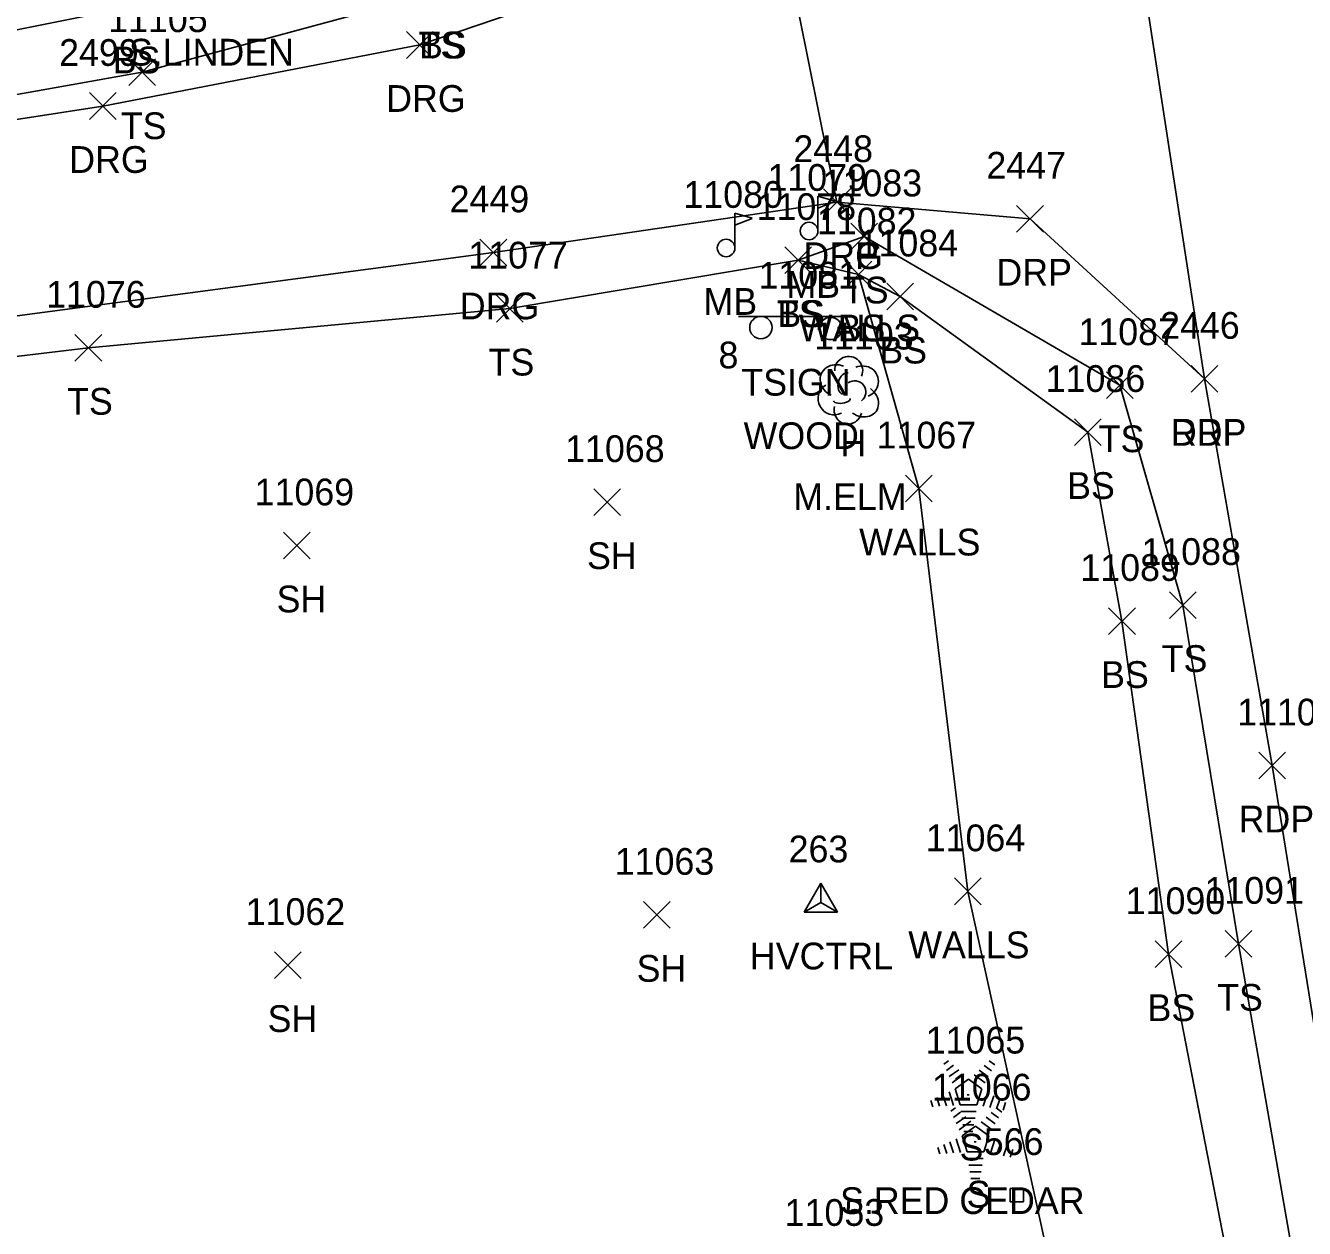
# Model space of a CAD drawing. Extents: x 1439173 to 1457902, y 641926 to 659889.
# Drawn here: x 1447917.7 to 1448013.3, y 647966.9 to 648056.8 of the extents above; entities that cross this region are included whole.
import ezdxf

# ---------------------------------------------------------------- set-up
doc = ezdxf.new("R2010")
doc.units = 0
for name, color, linetype in [('C_A', 7, 'Continuous'), ('C_I', 7, 'Continuous'), ('CPBM', 7, 'Continuous'), ('CPSM', 7, 'Continuous'), ('L_A', 7, 'Continuous'), ('L_C', 7, 'Continuous'), ('L_I', 7, 'Continuous'), ('L_TIC', 7, 'Continuous'), ('LELB', 7, 'Continuous'), ('LMB', 7, 'Continuous'), ('LTC', 7, 'Continuous'), ('LTD', 7, 'Continuous'), ('LWS', 7, 'Continuous'), ('P_A', 7, 'Continuous'), ('P_I', 7, 'Continuous'), ('P_TIC', 7, 'Continuous'), ('PET', 7, 'Continuous'), ('R_A', 7, 'Continuous'), ('R_I', 7, 'Continuous'), ('R_TIC', 7, 'Continuous'), ('RDG', 7, 'Continuous'), ('RDP', 7, 'Continuous'), ('S_A', 7, 'Continuous'), ('S_C', 7, 'Continuous'), ('S_I', 7, 'Continuous'), ('SSGN', 7, 'Continuous')]:
    doc.layers.add(name, color=color, linetype=linetype)

msp = doc.modelspace()

# ---------------------------------------------------------------- linework, layer by layer
at = {"layer": 'CPBM'}
for p, q in [((1447991.288, 647968.878), (1447991.288, 647969.879)), ((1447991.288, 647969.879), (1447992.288, 647969.879)), ((1447991.791, 647969.379), (1447991.791, 647969.379)), ((1447991.791, 647969.379), (1447991.791, 647969.379)), ((1447992.288, 647969.879), (1447992.288, 647968.878)), ((1447992.288, 647968.878), (1447991.288, 647968.878))]:
    msp.add_line(p, q, dxfattribs=at)
at = {"layer": 'CPSM'}
for p, q in [((1447975.899, 647990.535), (1447977.149, 647992.7)), ((1447978.399, 647990.535), (1447977.149, 647992.7)), ((1447977.15, 647991.256), (1447977.149, 647992.7)), ((1447975.899, 647990.535), (1447977.15, 647991.256)), ((1447977.15, 647991.256), (1447977.15, 647991.256)), ((1447977.15, 647991.256), (1447978.399, 647990.535)), ((1447975.899, 647990.535), (1447978.399, 647990.535))]:
    msp.add_line(p, q, dxfattribs=at)
at = {"layer": 'L_TIC'}
for points in [[(1447925.409, 648052.328), (1447927.409, 648054.328)], [(1447927.409, 648052.328), (1447925.409, 648054.328)], [(1447979.382, 648040.043), (1447981.382, 648042.043)], [(1447981.382, 648040.043), (1447979.382, 648042.043)], [(1447974.449, 648038.278), (1447976.449, 648040.278)], [(1447976.449, 648038.278), (1447974.449, 648040.278)], [(1447974.449, 648038.278), (1447976.449, 648040.278)], [(1447976.449, 648038.278), (1447974.449, 648040.278)], [(1447978.956, 648037.206), (1447980.956, 648039.206)], [(1447980.956, 648037.206), (1447978.956, 648039.206)], [(1447978.956, 648037.206), (1447980.956, 648039.206)], [(1447980.956, 648037.206), (1447978.956, 648039.206)], [(1447982.072, 648035.553), (1447984.072, 648037.553)], [(1447984.072, 648035.553), (1447982.072, 648037.553)], [(1447952.899, 648034.654), (1447954.899, 648036.654)], [(1447954.899, 648034.654), (1447952.899, 648036.654)], [(1447921.395, 648031.726), (1447923.395, 648033.726)], [(1447923.395, 648031.726), (1447921.395, 648033.726)], [(1447998.505, 648028.924), (1448000.505, 648030.924)], [(1448000.505, 648028.924), (1447998.505, 648030.924)], [(1447996.113, 648025.427), (1447998.113, 648027.427)], [(1447998.113, 648025.427), (1447996.113, 648027.427)], [(1447983.467, 648021.2), (1447985.467, 648023.2)], [(1447985.467, 648021.2), (1447983.467, 648023.2)], [(1447960.18, 648020.185), (1447962.18, 648022.185)], [(1447962.18, 648020.185), (1447960.18, 648022.185)], [(1447936.979, 648016.948), (1447938.979, 648018.948)], [(1447938.979, 648016.948), (1447936.979, 648018.948)], [(1448003.212, 648012.493), (1448005.212, 648014.493)], [(1448005.212, 648012.493), (1448003.212, 648014.493)], [(1447998.656, 648011.298), (1448000.656, 648013.298)], [(1448000.656, 648011.298), (1447998.656, 648013.298)], [(1447987.138, 647991.088), (1447989.138, 647993.088)], [(1447989.138, 647991.088), (1447987.138, 647993.088)], [(1447963.889, 647989.33), (1447965.889, 647991.33)], [(1447965.889, 647989.33), (1447963.889, 647991.33)], [(1448007.361, 647987.162), (1448009.361, 647989.162)], [(1448009.361, 647987.162), (1448007.361, 647989.162)], [(1448002.125, 647986.387), (1448004.125, 647988.387)], [(1448004.125, 647986.387), (1448002.125, 647988.387)], [(1447936.304, 647985.576), (1447938.304, 647987.576)], [(1447938.304, 647985.576), (1447936.304, 647987.576)]]:
    msp.add_lwpolyline(points, dxfattribs=at)
at = {"layer": 'LELB'}
for points in [[(1447948.664, 648059.36), (1447926.409, 648053.328), (1447891.462, 648047.105), (1447863.425, 648042.988), (1447838.802, 648055.703), (1447830.085, 648068.329), (1447823.247, 648098.351), (1447824.6, 648130.924), (1447826.259, 648169.98), (1447850.396, 648199.294), (1447852.288, 648220.544), (1447848.636, 648251.482), (1447842.22, 648253.367), (1447832.831, 648267.696), (1447823.822, 648274.653), (1447821.272, 648293.75), (1447827.087, 648314.697), (1447838.184, 648328.911), (1447846.621, 648343.803), (1447843.395, 648351.491), (1447804.356, 648349.298)], [(1447948.664, 648059.36), (1447925.769, 648058.245), (1447891.405, 648051.354), (1447862.577, 648047.017), (1447838.802, 648055.703)], [(1447850.248, 648013.779), (1447871.371, 648024.077), (1447901.962, 648030.28), (1447922.395, 648032.726), (1447953.899, 648035.654), (1447975.449, 648039.278), (1447980.382, 648041.043), (1447999.505, 648029.924), (1448004.212, 648013.493), (1448008.361, 647988.162), (1448013.041, 647961.328), (1448017.857, 647930.035)], [(1447975.449, 648039.278), (1447979.956, 648038.206), (1447983.072, 648036.553), (1447997.113, 648026.427), (1447999.656, 648012.298), (1448003.125, 647987.387), (1448008.297, 647960.799), (1448015.095, 647929.643)]]:
    msp.add_lwpolyline(points, dxfattribs=at)
at = {"layer": 'LMB'}
for p, q in [((1447976.917, 648044.062), (1447978.211, 648043.68)), ((1447976.923, 648041.47), (1447976.922, 648044.065)), ((1447976.922, 648043.163), (1447978.204, 648043.671)), ((1447970.714, 648042.791), (1447972.008, 648042.409)), ((1447970.72, 648040.198), (1447970.719, 648042.793)), ((1447970.719, 648041.891), (1447972.002, 648042.4)), ((1447976.267, 648041.462), (1447976.267, 648041.462)), ((1447970.064, 648040.19), (1447970.064, 648040.19))]:
    msp.add_line(p, q, dxfattribs=at)
for centre in [(1447976.267, 648041.462), (1447970.064, 648040.19)]:
    msp.add_circle(centre, 0.656, dxfattribs=at)
at = {"layer": 'LTC'}
for p, q in [((1447986.329, 647979.173), (1447986.683, 647979.431)), ((1447986.538, 647978.708), (1447987.067, 647979.092)), ((1447986.748, 647978.242), (1447987.452, 647978.753)), ((1447988.985, 647978.717), (1447989.664, 647978.223)), ((1447989.356, 647979.065), (1447989.905, 647978.666)), ((1447989.727, 647979.413), (1447990.146, 647979.109)), ((1447986.957, 647977.776), (1447987.836, 647978.414)), ((1447987.182, 647977.321), (1447988.194, 647978.056)), ((1447988.194, 647978.056), (1447989.191, 647977.331)), ((1447988.614, 647978.368), (1447989.423, 647977.78)), ((1447986.272, 647976.886), (1447986.543, 647976.05)), ((1447986.727, 647977.102), (1447987.058, 647976.083)), ((1447987.182, 647977.321), (1447987.569, 647976.128)), ((1447989.191, 647977.331), (1447988.8, 647976.128)), ((1447989.628, 647977.06), (1447989.29, 647976.02)), ((1447990.073, 647976.809), (1447989.785, 647975.925)), ((1447985.361, 647976.452), (1447985.513, 647975.984)), ((1447985.817, 647976.669), (1447986.028, 647976.017)), ((1447986.854, 647975.658), (1447987.209, 647975.915)), ((1447988.8, 647976.128), (1447987.569, 647976.128)), ((1447990.252, 647975.898), (1447990.671, 647975.593)), ((1447990.517, 647976.559), (1447990.28, 647975.83)), ((1447990.962, 647976.309), (1447990.775, 647975.735)), ((1447987.064, 647975.192), (1447987.593, 647975.576)), ((1447987.273, 647974.726), (1447987.977, 647975.238)), ((1447987.483, 647974.26), (1447988.361, 647974.898)), ((1447988.761, 647975.628), (1447987.617, 647975.628)), ((1447988.677, 647975.128), (1447987.689, 647975.128)), ((1447989.139, 647974.853), (1447989.949, 647974.264)), ((1447989.51, 647975.201), (1447990.189, 647974.708)), ((1447989.881, 647975.55), (1447990.431, 647975.15)), ((1447987.707, 647973.805), (1447988.719, 647974.54)), ((1447988.594, 647974.628), (1447987.762, 647974.628)), ((1447988.51, 647974.128), (1447987.835, 647974.128)), ((1447988.719, 647974.54), (1447989.716, 647973.815)), ((1447989.716, 647973.815), (1447989.325, 647972.612)), ((1447985.887, 647972.937), (1447986.039, 647972.469)), ((1447986.342, 647973.153), (1447986.554, 647972.502)), ((1447986.797, 647973.37), (1447987.069, 647972.535)), ((1447987.253, 647973.586), (1447987.584, 647972.567)), ((1447987.707, 647973.805), (1447988.094, 647972.612)), ((1447990.154, 647973.544), (1447989.816, 647972.505)), ((1447990.598, 647973.294), (1447990.311, 647972.409)), ((1447991.043, 647973.044), (1447990.806, 647972.314)), ((1447989.325, 647972.612), (1447988.094, 647972.612)), ((1447989.286, 647972.112), (1447988.142, 647972.112)), ((1447991.487, 647972.793), (1447991.3, 647972.219)), ((1447989.203, 647971.612), (1447988.214, 647971.612)), ((1447989.119, 647971.112), (1447988.287, 647971.112)), ((1447989.035, 647970.612), (1447988.36, 647970.612))]:
    msp.add_line(p, q, dxfattribs=at)
at = {"layer": 'LTD'}
msp.add_line((1447979.18, 648029.6), (1447979.18, 648029.6), dxfattribs=at)
msp.add_line((1447979.18, 648029.6), (1447979.18, 648029.6), dxfattribs=at)
msp.add_arc((1447979.227, 648031.034), 1.047, 335.52715, 180.95627, dxfattribs=at)
for centre, major_axis, ratio, start_param, end_param in [((1447978.388, 648030.266), (1.21, -0.512), 0.895232, 1.570796, 4.712389), ((1447980.222, 648030.183), (-1.141, -0.483), 0.949671, 1.570796, 4.712389), ((1447978.972, 648030.058), (-0.208, -0.792), 0.645439, 3.141593, 6.283185), ((1447979.68, 648029.433), (-0.5, 0.667), 0.989748, 3.141593, 6.283185), ((1447978.097, 648028.891), (0.584, -1.042), 0.959034, 3.141593, 6.283185), ((1447980.18, 648028.767), (-1.09, 0.792), 0.841452, 1.570796, 4.712389), ((1447979.18, 648028.1), (0.265, 1.061), 0.942809, 1.570796, 4.712389), ((1447978.722, 648028.85), (-0.625, -0.083), 0.423636, 0, 3.141593)]:
    msp.add_ellipse(centre, major_axis=major_axis, ratio=ratio, start_param=start_param, end_param=end_param, dxfattribs=at)
at = {"layer": 'LWS'}
msp.add_lwpolyline([(1447995.04, 647960.678), (1447988.138, 647992.088), (1447984.467, 648022.2), (1447979.956, 648038.206)], dxfattribs=at)
at = {"layer": 'P_TIC'}
for points in [[(1448004.824, 648029.401), (1448006.824, 648031.401)], [(1448006.824, 648029.401), (1448004.824, 648031.401)], [(1448009.886, 648000.492), (1448011.886, 648002.492)], [(1448011.886, 648000.492), (1448009.886, 648002.492)]]:
    msp.add_lwpolyline(points, dxfattribs=at)
at = {"layer": 'PET'}
for points in [[(1448005.824, 648030.401), (1447996.5, 648091.164)], [(1448010.886, 648001.492), (1448005.824, 648030.401)], [(1448100.59, 647461.997), (1448092.576, 647512.264), (1448085.689, 647552.287), (1448076.109, 647611.13), (1448066.629, 647666.987), (1448057.216, 647723.264), (1448048.803, 647775.438), (1448039.957, 647828.218), (1448033.768, 647863.806), (1448026.876, 647905.012), (1448021.402, 647936.058), (1448017.507, 647960.408), (1448010.886, 648001.492)]]:
    msp.add_lwpolyline(points, dxfattribs=at)
at = {"layer": 'R_TIC'}
for points in [[(1447946.167, 648054.365), (1447948.167, 648056.365)], [(1447948.167, 648054.365), (1447946.167, 648056.365)], [(1447922.475, 648049.803), (1447924.475, 648051.803)], [(1447924.475, 648049.803), (1447922.475, 648051.803)], [(1447977.354, 648042.61), (1447979.354, 648044.61)], [(1447979.354, 648042.61), (1447977.354, 648044.61)], [(1447977.354, 648042.61), (1447979.354, 648044.61)], [(1447979.354, 648042.61), (1447977.354, 648044.61)], [(1447991.781, 648041.374), (1447993.781, 648043.374)], [(1447993.781, 648041.374), (1447991.781, 648043.374)], [(1447951.668, 648038.856), (1447953.668, 648040.856)], [(1447953.668, 648038.856), (1447951.668, 648040.856)], [(1448004.824, 648029.401), (1448006.824, 648031.401)], [(1448006.824, 648029.401), (1448004.824, 648031.401)]]:
    msp.add_lwpolyline(points, dxfattribs=at)
at = {"layer": 'RDG'}
for points in [[(1447830.074, 648217.409), (1447839.824, 648197.094), (1447818.563, 648176.961), (1447815.71, 648148.707), (1447817.422, 648116.7), (1447817.394, 648116.662), (1447822.307, 648081.993), (1447826.744, 648066.407), (1447833.195, 648054.594), (1447847.634, 648042.873), (1447857.734, 648041.17), (1447891.192, 648045.796), (1447923.475, 648050.803), (1447947.167, 648055.365), (1447974.142, 648064.538)], [(1447978.354, 648043.61), (1447952.668, 648039.856), (1447909.747, 648034.135), (1447866.428, 648027.002), (1447843.101, 648020.412), (1447822.766, 648008.767)]]:
    msp.add_lwpolyline(points, dxfattribs=at)
at = {"layer": 'RDP'}
msp.add_lwpolyline([(1448005.824, 648030.401), (1447992.781, 648042.374), (1447978.354, 648043.61), (1447974.142, 648064.538), (1447988.058, 648080.258), (1447996.5, 648091.164)], dxfattribs=at)
at = {"layer": 'SSGN'}
for p, q in [((1447971.004, 648035.073), (1447979.601, 648035.073)), ((1447975.026, 648034.169), (1447975.026, 648034.169))]:
    msp.add_line(p, q, dxfattribs=at)
for centre in [(1447972.665, 648034.24), (1447977.879, 648034.169)]:
    msp.add_circle(centre, 0.833, dxfattribs=at)

# ---------------------------------------------------------------- texts
at = {"layer": 'C_A'}
msp.add_text('HVCTRL', height=2, dxfattribs=at).set_placement((1447971.843, 647986.256))
at = {"layer": 'C_I'}
for s, p in [('263', (1447974.74, 647994.256)), ('566', (1447989.326, 647972.379))]:
    msp.add_text(s, height=2, dxfattribs=at).set_placement(p)
at = {"layer": 'L_A'}
for s, p in [('TS', (1447947.073, 648054.36)), ('BS', (1447947.105, 648054.36)), ('BS', (1447924.21, 648053.245)), ('BS', (1447924.21, 648053.245)), ('TS', (1447924.819, 648048.328)), ('MB', (1447974.574, 648036.462)), ('TS', (1447978.791, 648036.043)), ('MB', (1447968.372, 648035.19)), ('TS', (1447973.858, 648034.278)), ('BS', (1447973.89, 648034.278)), ('WALLS', (1447975.5, 648033.206)), ('BS', (1447978.397, 648033.206)), ('BS', (1447981.513, 648031.553)), ('TS', (1447952.309, 648030.654)), ('TS', (1447920.805, 648027.726)), ('H', (1447978.613, 648024.6)), ('TS', (1447997.914, 648024.924)), ('BS', (1447995.554, 648021.427)), ('WALLS', (1447980.011, 648017.2)), ('SH', (1447959.669, 648016.185)), ('SH', (1447936.467, 648012.948)), ('TS', (1448002.622, 648008.493)), ('BS', (1447998.097, 648007.298)), ('WALLS', (1447983.681, 647987.088)), ('SH', (1447963.377, 647985.33)), ('BS', (1448001.566, 647982.387)), ('TS', (1448006.77, 647983.162)), ('SH', (1447935.792, 647981.576)), ('S', (1447987.519, 647971.965)), ('S', (1447988.045, 647968.449))]:
    msp.add_text(s, height=2, dxfattribs=at).set_placement(p)
at = {"layer": 'L_C'}
for s, p in [('S.LINDEN', (1447925.428, 648053.826)), ('8', (1447969.498, 648031.19)), ('M.ELM', (1447975.086, 648020.6)), ('S.RED CEDAR', (1447978.582, 647967.965))]:
    msp.add_text(s, height=2, dxfattribs=at).set_placement(p)
at = {"layer": 'L_I'}
for s, p in [('11105', (1447923.874, 648056.328)), ('11079', (1447973.157, 648044.462)), ('11083', (1447977.279, 648044.043)), ('11080', (1447966.875, 648043.19)), ('11078', (1447972.346, 648042.278)), ('11078', (1447972.346, 648042.278)), ('11082', (1447976.854, 648041.206)), ('11082', (1447976.854, 648041.206)), ('11084', (1447979.969, 648039.553)), ('11077', (1447950.797, 648038.654)), ('11076', (1447919.238, 648035.726)), ('11103', (1447976.645, 648032.6)), ('11087', (1447996.402, 648032.924)), ('11086', (1447993.955, 648029.427)), ('11067', (1447981.318, 648025.2)), ('11068', (1447958.031, 648024.185)), ('11069', (1447934.822, 648020.948)), ('11088', (1448001.11, 648016.493)), ('11089', (1447996.546, 648015.298)), ('11064', (1447984.988, 647995.088)), ('11063', (1447961.74, 647993.33)), ('11091', (1448005.825, 647991.162)), ('11090', (1447999.936, 647990.387)), ('11062', (1447934.154, 647989.576)), ('11065', (1447984.984, 647979.965)), ('11066', (1447985.454, 647976.449)), ('11053', (1447974.441, 647967.081))]:
    msp.add_text(s, height=2, dxfattribs=at).set_placement(p)
at = {"layer": 'LTC'}
for p in [(1447988.076, 647977.069), (1447988.602, 647973.553)]:
    msp.add_text('.', height=1.037, rotation=270, dxfattribs=at).set_placement(p)
at = {"layer": 'P_A'}
for p in [(1448003.312, 648025.401), (1448008.374, 647996.492)]:
    msp.add_text('RDP', height=2, dxfattribs=at).set_placement(p)
at = {"layer": 'P_I'}
for s, p in [('2446', (1448002.509, 648033.401)), ('11100', (1448008.264, 648004.492))]:
    msp.add_text(s, height=2, dxfattribs=at).set_placement(p)
at = {"layer": 'R_A'}
for s, p in [('DRG', (1447944.656, 648050.365)), ('DRG', (1447920.964, 648045.803)), ('DRG', (1447975.843, 648038.61)), ('DRP', (1447975.843, 648038.61)), ('DRP', (1447990.27, 648037.374)), ('DRG', (1447950.157, 648034.856)), ('DRP', (1448003.312, 648025.401))]:
    msp.add_text(s, height=2, dxfattribs=at).set_placement(p)
at = {"layer": 'R_I'}
for s, p in [('2499', (1447920.208, 648053.803)), ('2448', (1447975.095, 648046.61)), ('2448', (1447975.095, 648046.61)), ('2447', (1447989.522, 648045.374)), ('2449', (1447949.401, 648042.856)), ('2446', (1448002.509, 648033.401))]:
    msp.add_text(s, height=2, dxfattribs=at).set_placement(p)
at = {"layer": 'S_A'}
msp.add_text('TSIGN', height=2, dxfattribs=at).set_placement((1447971.201, 648029.152))
at = {"layer": 'S_C'}
msp.add_text('WOOD', height=2, dxfattribs=at).set_placement((1447971.374, 648025.152))
at = {"layer": 'S_I'}
msp.add_text('11081', height=2, dxfattribs=at).set_placement((1447972.485, 648037.152))

doc.saveas('drawing.dxf')
